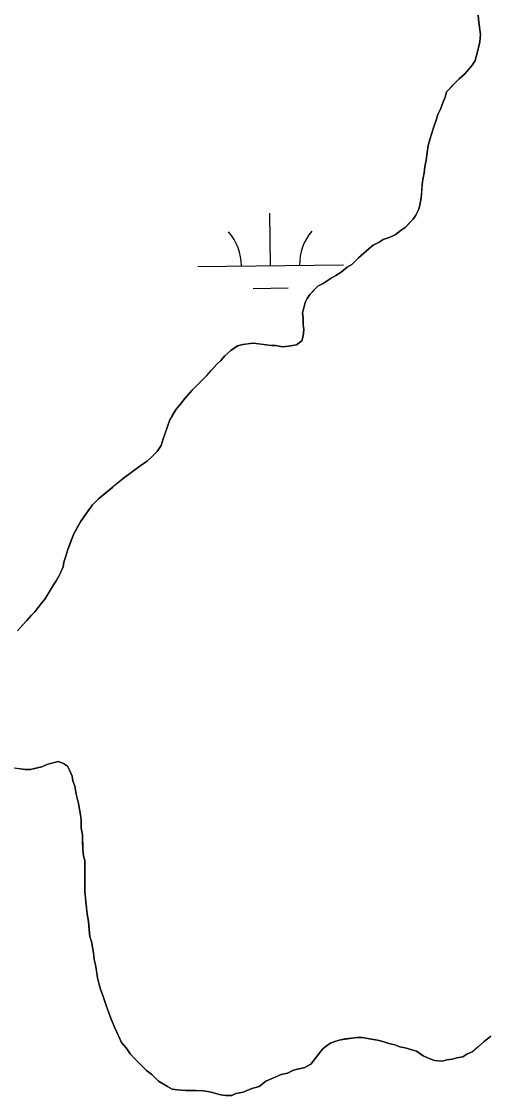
# Model space of a CAD drawing. Extents: x 3734862 to 3772949, y 391520 to 417239.
# Drawn here: x 3750042 to 3750360, y 413699 to 414436 of the extents above; entities that cross this region are included whole.
import ezdxf

# ---------------------------------------------------------------- set-up
doc = ezdxf.new("R2010")
doc.units = 0
doc.layers.add('V-TOPO-SHOR', color=7, linetype='Continuous')
doc.layers.add('V-WETL-SWMP', color=7, linetype='Continuous')

msp = doc.modelspace()

# ---------------------------------------------------------------- linework, layer by layer
at = {"layer": 'V-TOPO-SHOR'}
for points in [[(3750315.5, 414310.27), (3750316.38, 414315.34), (3750316.81, 414319.95), (3750317.24, 414324.55), (3750317.68, 414327.78), (3750318.57, 414332.39), (3750319.01, 414336.54), (3750319.9, 414341.14), (3750320.33, 414344.83), (3750321.21, 414351.28), (3750323.01, 414357.74), (3750325.27, 414364.66), (3750327.08, 414369.27), (3750327.98, 414372.5), (3750329.8, 414376.19), (3750331.61, 414381.27), (3750332.97, 414384.5), (3750333.87, 414388.19), (3750338.9, 414393.28), (3750342.56, 414396.99), (3750346.22, 414400.24), (3750349.42, 414403.94), (3750351.7, 414406.71), (3750353.52, 414409.49), (3750355.32, 414416.41), (3750356.66, 414422.4), (3750357.09, 414427.46), (3750356.12, 414435.74), (3750355.62, 414440.8)], [(3750216.68, 414213.89), (3750221.29, 414213), (3750225.43, 414213.48), (3750230.95, 414214.44), (3750234.62, 414217.23), (3750235.51, 414220.46), (3750235.95, 414224.6), (3750235.46, 414228.28), (3750235.43, 414232.88), (3750234.95, 414236.1), (3750235.85, 414239.79), (3750236.75, 414243.48), (3750238.11, 414246.25), (3750239.93, 414249.02), (3750243.14, 414252.27), (3750245.42, 414254.59), (3750249.09, 414256.45), (3750254.59, 414260.17), (3750257.8, 414262.03), (3750261.47, 414264.35), (3750265.59, 414267.6), (3750268.8, 414269.47), (3750273.38, 414274.1), (3750277.04, 414277.34), (3750280.7, 414280.59), (3750283.45, 414282.91), (3750287.58, 414284.78), (3750290.33, 414286.64), (3750294.46, 414288.04), (3750298.59, 414289.91), (3750302.71, 414293.16), (3750305.47, 414295.02), (3750308.67, 414298.26), (3750310.95, 414300.58), (3750312.77, 414303.35), (3750314.59, 414307.05), (3750315.5, 414310.27)], [(3750039.34, 414018.03), (3750042.99, 414022.2), (3750045.74, 414024.98), (3750048.94, 414028.68), (3750051.22, 414030.99), (3750055.79, 414037.01), (3750058.07, 414039.79), (3750060.35, 414043.48), (3750063.99, 414049.49), (3750065.81, 414052.27), (3750067.64, 414055.5), (3750069, 414058.27), (3750070.82, 414061.96), (3750071.26, 414065.19), (3750072.61, 414069.34), (3750073.96, 414073.95), (3750076.23, 414079.95), (3750078.04, 414084.57), (3750080.77, 414089.65), (3750082.59, 414092.88), (3750086.69, 414098.89), (3750090.8, 414104.44), (3750094.91, 414108.61), (3750099.95, 414112.79), (3750104.53, 414116.5), (3750107.28, 414118.82), (3750111.86, 414122.53), (3750117.35, 414126.71), (3750124.23, 414131.82), (3750128.35, 414134.6), (3750132.01, 414137.85), (3750135.21, 414141.1), (3750137.95, 414145.25), (3750139.3, 414149.87), (3750140.66, 414153.56), (3750142.01, 414157.71), (3750143.82, 414162.79), (3750146.1, 414166.48), (3750148.38, 414170.18), (3750151.12, 414173.42), (3750154.31, 414177.58), (3750159.34, 414183.14), (3750161.63, 414185.45), (3750164.83, 414188.7), (3750169.4, 414193.33), (3750172.6, 414197.03), (3750176.25, 414201.2), (3750179, 414203.52), (3750181.74, 414206.76), (3750185.86, 414210.47), (3750190.45, 414213.72), (3750194.12, 414214.66), (3750197.34, 414215.15), (3750201.02, 414215.63), (3750207.01, 414214.75), (3750210.24, 414214.31), (3750213.46, 414213.87), (3750216.68, 414213.89)], [(3750083.08, 413887.95), (3750082.59, 413891.63), (3750081.16, 413899.44), (3750079.74, 413905.88), (3750078.78, 413911.4), (3750077.38, 413915.07), (3750076.9, 413918.29), (3750075.03, 413922.42), (3750073.63, 413925.17), (3750070.86, 413927), (3750067.17, 413928.35), (3750063.95, 413927.41), (3750060.27, 413926.47), (3750056.14, 413924.6), (3750052, 413923.65), (3750048.33, 413922.71), (3750044.65, 413922.68), (3750039.58, 413923.57)], [(3750240.67, 413720.48), (3750236.54, 413718.15), (3750232.4, 413717.21), (3750228.73, 413716.26), (3750224.59, 413714.39), (3750220.46, 413713.45), (3750216.33, 413711.58), (3750213.11, 413710.18), (3750209.9, 413708.77), (3750205.32, 413705.06), (3750200.27, 413703.65), (3750194.3, 413701.31), (3750189.24, 413700.36), (3750186.48, 413698.96), (3750182.34, 413698.93), (3750178.66, 413699.37), (3750175.43, 413700.27), (3750172.2, 413701.17), (3750167.13, 413702.05), (3750161.61, 413702.48), (3750154.7, 413702.44), (3750149.18, 413702.86), (3750145.49, 413703.3), (3750142.25, 413705.12), (3750136.25, 413708.76), (3750131.62, 413713.33), (3750127.91, 413716.07), (3750125.6, 413718.36), (3750122.82, 413721.1), (3750120.04, 413723.85), (3750116.79, 413727.51), (3750114, 413731.63), (3750110.76, 413735.3), (3750108.89, 413739.43), (3750106.09, 413745.39), (3750103.75, 413751.36), (3750101.88, 413756.42), (3750100.47, 413760.09), (3750098.13, 413766.98), (3750096.25, 413772.03), (3750095.31, 413775.24), (3750094.36, 413779.84), (3750093.88, 413783.06), (3750092.92, 413788.58), (3750091.98, 413792.26), (3750091.49, 413796.86), (3750090.06, 413804.67), (3750089.12, 413807.89), (3750088.63, 413812.49), (3750088.13, 413818.47), (3750087.17, 413823.53), (3750086.68, 413828.13), (3750086.2, 413831.81), (3750085.69, 413839.17), (3750085.67, 413842.39), (3750085.64, 413847.46), (3750085.61, 413852.52), (3750085.59, 413855.74), (3750085.56, 413860.34), (3750084.62, 413863.56), (3750084.13, 413867.7), (3750084.08, 413874.6), (3750084.06, 413877.83), (3750083.11, 413882.42), (3750083.08, 413887.95)], [(3750364.28, 413739.78), (3750359.7, 413736.07), (3750355.58, 413732.36), (3750351.92, 413729.11), (3750347.79, 413727.25), (3750345.04, 413725.39), (3750340.9, 413724.9), (3750337.68, 413723.96), (3750334, 413723.48), (3750330.79, 413722.54), (3750325.72, 413722.96), (3750322.03, 413724.32), (3750317.87, 413726.13), (3750313.25, 413729.33), (3750310.02, 413730.23), (3750305.41, 413731.58), (3750301.72, 413732.47), (3750298.49, 413733.84), (3750294.34, 413734.73), (3750290.19, 413736.08), (3750286.5, 413736.98), (3750280.97, 413737.86)], [(3750280.97, 413737.86), (3750275.9, 413738.75), (3750272.22, 413738.73), (3750268.54, 413738.24), (3750264.4, 413737.76), (3750261.18, 413737.28), (3750257.96, 413736.34), (3750254.29, 413734.93), (3750251.54, 413733.07), (3750248.79, 413730.75), (3750240.67, 413720.48)]]:
    msp.add_lwpolyline(points, dxfattribs=at)
at = {"layer": 'V-WETL-SWMP'}
for p, q in [((3750355.62, 414440.8), (3750356.12, 414435.74)), ((3750356.12, 414435.74), (3750357.09, 414427.46)), ((3750357.09, 414427.46), (3750356.66, 414422.4)), ((3750356.66, 414422.4), (3750355.32, 414416.41)), ((3750355.32, 414416.41), (3750353.52, 414409.49)), ((3750351.7, 414406.72), (3750346.22, 414400.24)), ((3750353.52, 414409.49), (3750351.7, 414406.72)), ((3750342.56, 414396.99), (3750333.87, 414388.19)), ((3750346.22, 414400.24), (3750342.56, 414396.99)), ((3750333.87, 414388.19), (3750332.97, 414384.5)), ((3750331.61, 414381.27), (3750329.8, 414376.19)), ((3750332.97, 414384.5), (3750331.61, 414381.27)), ((3750329.8, 414376.19), (3750327.98, 414372.5)), ((3750327.08, 414369.27), (3750325.27, 414364.66)), ((3750327.98, 414372.5), (3750327.08, 414369.27)), ((3750325.27, 414364.66), (3750323.01, 414357.74)), ((3750321.21, 414351.28), (3750319.9, 414341.14)), ((3750323.01, 414357.74), (3750321.21, 414351.28)), ((3750319.01, 414336.54), (3750318.57, 414332.39)), ((3750319.9, 414341.14), (3750319.01, 414336.54)), ((3750318.57, 414332.39), (3750317.68, 414327.78)), ((3750317.24, 414324.55), (3750316.38, 414315.34)), ((3750317.68, 414327.78), (3750317.24, 414324.55)), ((3750316.38, 414315.34), (3750315.49, 414310.27)), ((3750314.59, 414307.05), (3750312.78, 414303.35)), ((3750315.49, 414310.27), (3750314.59, 414307.05)), ((3750213.05, 414268.71), (3750212.67, 414304.71)), ((3750310.95, 414300.58), (3750305.46, 414295.02)), ((3750312.78, 414303.35), (3750310.95, 414300.58)), ((3750302.71, 414293.16), (3750298.59, 414289.91)), ((3750305.46, 414295.02), (3750302.71, 414293.16)), ((3750290.33, 414286.64), (3750287.58, 414284.78)), ((3750294.46, 414288.04), (3750290.33, 414286.64)), ((3750298.59, 414289.91), (3750294.46, 414288.04)), ((3750280.7, 414280.59), (3750273.38, 414274.1)), ((3750283.45, 414282.91), (3750280.7, 414280.59)), ((3750287.58, 414284.78), (3750283.45, 414282.91)), ((3750273.38, 414274.1), (3750268.8, 414269.47)), ((3750163.05, 414268.19), (3750263.05, 414269.24)), ((3750261.47, 414264.35), (3750257.8, 414262.03)), ((3750265.59, 414267.6), (3750261.47, 414264.35)), ((3750268.8, 414269.47), (3750265.59, 414267.6)), ((3750249.09, 414256.45), (3750245.42, 414254.58)), ((3750254.59, 414260.17), (3750249.09, 414256.45)), ((3750257.8, 414262.03), (3750254.59, 414260.17)), ((3750201.21, 414253.16), (3750225.21, 414253.41)), ((3750239.93, 414249.02), (3750238.11, 414246.25)), ((3750245.42, 414254.58), (3750239.93, 414249.02)), ((3750236.75, 414243.48), (3750234.95, 414236.1)), ((3750238.11, 414246.25), (3750236.75, 414243.48)), ((3750234.95, 414236.1), (3750235.44, 414232.88)), ((3750235.44, 414232.88), (3750235.46, 414228.28)), ((3750235.46, 414228.28), (3750235.95, 414224.6)), ((3750235.52, 414220.46), (3750234.62, 414217.23)), ((3750235.95, 414224.6), (3750235.52, 414220.46)), ((3750190.45, 414213.72), (3750185.86, 414210.47)), ((3750194.12, 414214.66), (3750190.45, 414213.72)), ((3750201.02, 414215.63), (3750194.12, 414214.66)), ((3750213.46, 414213.87), (3750201.02, 414215.63)), ((3750216.68, 414213.89), (3750213.46, 414213.87)), ((3750221.29, 414213), (3750216.68, 414213.89)), ((3750225.43, 414213.49), (3750221.29, 414213)), ((3750230.95, 414214.44), (3750225.43, 414213.49)), ((3750234.62, 414217.23), (3750230.95, 414214.44)), ((3750181.74, 414206.76), (3750179, 414203.52)), ((3750185.86, 414210.47), (3750181.74, 414206.76)), ((3750176.26, 414201.2), (3750169.4, 414193.33)), ((3750179, 414203.52), (3750176.26, 414201.2)), ((3750169.4, 414193.33), (3750159.34, 414183.14)), ((3750159.34, 414183.14), (3750154.31, 414177.58)), ((3750154.31, 414177.58), (3750151.12, 414173.42)), ((3750148.38, 414170.18), (3750143.82, 414162.79)), ((3750151.12, 414173.42), (3750148.38, 414170.18)), ((3750143.82, 414162.79), (3750139.3, 414149.87)), ((3750137.95, 414145.25), (3750135.21, 414141.09)), ((3750139.3, 414149.87), (3750137.95, 414145.25)), ((3750132.01, 414137.85), (3750128.35, 414134.6)), ((3750135.21, 414141.09), (3750132.01, 414137.85)), ((3750124.23, 414131.82), (3750111.86, 414122.53)), ((3750128.35, 414134.6), (3750124.23, 414131.82)), ((3750111.86, 414122.53), (3750094.91, 414108.61)), ((3750094.91, 414108.61), (3750090.8, 414104.44)), ((3750090.8, 414104.44), (3750086.69, 414098.89)), ((3750086.69, 414098.89), (3750082.59, 414092.88)), ((3750082.59, 414092.88), (3750078.04, 414084.57)), ((3750078.04, 414084.57), (3750073.96, 414073.95)), ((3750073.96, 414073.95), (3750072.61, 414069.34)), ((3750071.26, 414065.19), (3750070.82, 414061.96)), ((3750072.61, 414069.34), (3750071.26, 414065.19)), ((3750070.82, 414061.96), (3750067.64, 414055.5)), ((3750063.99, 414049.49), (3750058.07, 414039.79)), ((3750065.82, 414052.26), (3750063.99, 414049.49)), ((3750067.64, 414055.5), (3750065.82, 414052.26)), ((3750055.79, 414037.01), (3750051.22, 414030.99)), ((3750058.07, 414039.79), (3750055.79, 414037.01)), ((3750048.94, 414028.68), (3750045.74, 414024.98)), ((3750051.22, 414030.99), (3750048.94, 414028.68)), ((3750042.99, 414022.2), (3750039.34, 414018.03)), ((3750045.74, 414024.98), (3750042.99, 414022.2)), ((3750034.05, 413924.46), (3750044.65, 413922.68)), ((3750048.33, 413922.71), (3750056.14, 413924.6)), ((3750056.14, 413924.6), (3750060.27, 413926.47)), ((3750060.27, 413926.47), (3750067.17, 413928.35)), ((3750067.17, 413928.35), (3750070.86, 413927)), ((3750070.86, 413927), (3750073.63, 413925.17)), ((3750073.63, 413925.17), (3750075.03, 413922.42)), ((3750044.65, 413922.68), (3750048.33, 413922.71)), ((3750075.03, 413922.42), (3750076.9, 413918.29)), ((3750076.9, 413918.29), (3750077.38, 413915.07)), ((3750077.38, 413915.07), (3750078.78, 413911.4)), ((3750078.78, 413911.4), (3750079.74, 413905.88)), ((3750079.74, 413905.88), (3750081.16, 413899.44)), ((3750081.16, 413899.44), (3750082.59, 413891.63)), ((3750082.59, 413891.63), (3750083.08, 413887.95)), ((3750083.08, 413887.95), (3750083.11, 413882.42)), ((3750083.11, 413882.42), (3750084.06, 413877.83)), ((3750084.06, 413877.83), (3750084.13, 413867.7)), ((3750084.13, 413867.7), (3750084.62, 413863.56)), ((3750084.62, 413863.56), (3750085.56, 413860.34)), ((3750085.56, 413860.34), (3750085.69, 413839.17)), ((3750085.69, 413839.17), (3750086.2, 413831.81)), ((3750086.2, 413831.81), (3750087.17, 413823.53)), ((3750087.17, 413823.53), (3750088.13, 413818.47)), ((3750088.13, 413818.47), (3750089.12, 413807.89)), ((3750089.12, 413807.89), (3750090.06, 413804.67)), ((3750090.06, 413804.67), (3750091.49, 413796.86)), ((3750091.49, 413796.86), (3750091.98, 413792.26)), ((3750091.98, 413792.26), (3750092.92, 413788.58)), ((3750092.92, 413788.58), (3750094.36, 413779.84)), ((3750094.36, 413779.84), (3750095.31, 413775.24)), ((3750095.31, 413775.24), (3750096.25, 413772.03)), ((3750096.25, 413772.03), (3750098.13, 413766.98)), ((3750098.13, 413766.98), (3750100.47, 413760.09)), ((3750100.47, 413760.09), (3750103.75, 413751.36)), ((3750103.75, 413751.36), (3750106.09, 413745.39)), ((3750106.09, 413745.39), (3750110.76, 413735.3)), ((3750359.7, 413736.07), (3750364.28, 413739.78)), ((3750110.76, 413735.3), (3750114, 413731.63)), ((3750248.79, 413730.75), (3750251.54, 413733.07)), ((3750251.54, 413733.07), (3750254.29, 413734.93)), ((3750254.29, 413734.93), (3750257.96, 413736.34)), ((3750257.96, 413736.34), (3750261.18, 413737.28)), ((3750261.18, 413737.28), (3750272.22, 413738.73)), ((3750272.22, 413738.73), (3750275.9, 413738.75)), ((3750275.9, 413738.75), (3750280.97, 413737.86)), ((3750280.97, 413737.86), (3750286.5, 413736.98)), ((3750286.5, 413736.98), (3750290.19, 413736.08)), ((3750290.19, 413736.08), (3750294.34, 413734.73)), ((3750294.34, 413734.73), (3750298.49, 413733.84)), ((3750298.49, 413733.84), (3750301.72, 413732.47)), ((3750301.72, 413732.47), (3750305.41, 413731.58)), ((3750351.92, 413729.11), (3750359.7, 413736.07)), ((3750114, 413731.63), (3750116.79, 413727.51)), ((3750116.79, 413727.51), (3750120.04, 413723.85)), ((3750240.67, 413720.48), (3750248.79, 413730.75)), ((3750305.41, 413731.58), (3750313.25, 413729.33)), ((3750313.25, 413729.33), (3750317.87, 413726.13)), ((3750317.87, 413726.13), (3750322.03, 413724.32)), ((3750337.68, 413723.96), (3750340.9, 413724.9)), ((3750340.9, 413724.9), (3750345.04, 413725.39)), ((3750345.04, 413725.39), (3750347.79, 413727.25)), ((3750347.79, 413727.25), (3750351.92, 413729.11)), ((3750120.04, 413723.85), (3750127.92, 413716.07)), ((3750228.73, 413716.26), (3750236.54, 413718.15)), ((3750236.54, 413718.15), (3750240.67, 413720.48)), ((3750322.03, 413724.32), (3750325.72, 413722.96)), ((3750325.72, 413722.96), (3750330.79, 413722.53)), ((3750330.79, 413722.53), (3750334, 413723.48)), ((3750334, 413723.48), (3750337.68, 413723.96)), ((3750127.92, 413716.07), (3750131.62, 413713.33)), ((3750131.62, 413713.33), (3750136.25, 413708.76)), ((3750209.9, 413708.78), (3750220.46, 413713.45)), ((3750220.46, 413713.45), (3750224.59, 413714.39)), ((3750224.59, 413714.39), (3750228.73, 413716.26)), ((3750136.25, 413708.76), (3750142.25, 413705.12)), ((3750142.25, 413705.12), (3750145.49, 413703.3)), ((3750145.49, 413703.3), (3750149.18, 413702.86)), ((3750149.18, 413702.86), (3750154.7, 413702.43)), ((3750154.7, 413702.43), (3750161.61, 413702.48)), ((3750161.61, 413702.48), (3750167.13, 413702.05)), ((3750194.3, 413701.31), (3750200.27, 413703.65)), ((3750200.27, 413703.65), (3750205.32, 413705.06)), ((3750205.32, 413705.06), (3750209.9, 413708.78)), ((3750167.13, 413702.05), (3750172.2, 413701.17)), ((3750172.2, 413701.17), (3750178.66, 413699.37)), ((3750178.66, 413699.37), (3750182.34, 413698.93)), ((3750182.34, 413698.93), (3750186.49, 413698.96)), ((3750186.49, 413698.96), (3750189.24, 413700.36)), ((3750189.24, 413700.36), (3750194.3, 413701.31))]:
    msp.add_line(p, q, dxfattribs=at)
for centre, start, end in [((3750268.28, 414269.77), 139.83336, 181.37702), ((3750157.8, 414268.61), 359.83336, 41.37702)]:
    msp.add_arc(centre, 35.25, start, end, dxfattribs=at)

doc.saveas('drawing.dxf')
